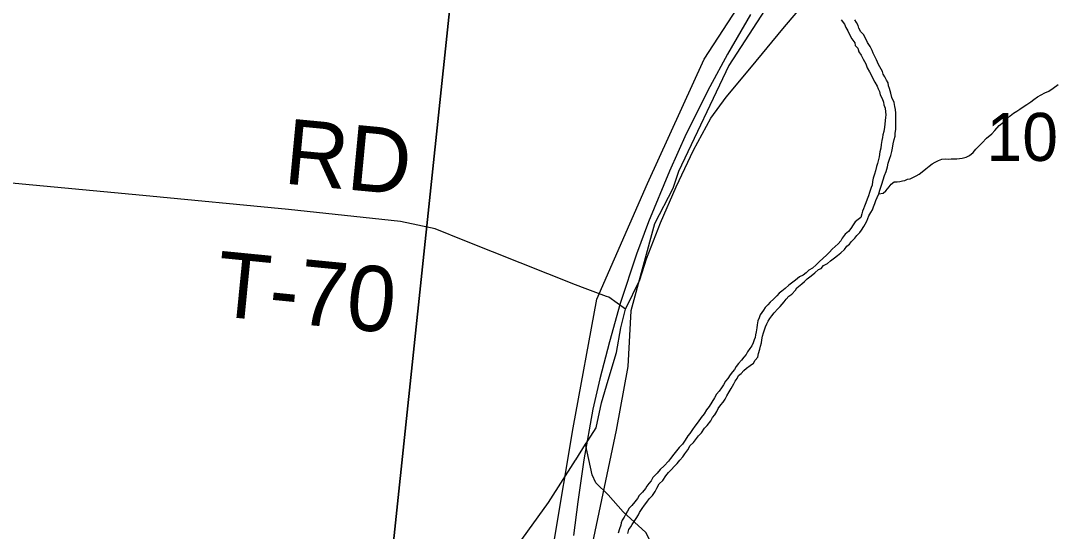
# Model space of a CAD drawing. Extents: x 1310247 to 1664935, y 284496 to 704931.
# Drawn here: x 1473230 to 1477989, y 517748 to 520097 of the extents above; entities that cross this region are included whole.
import ezdxf

# ---------------------------------------------------------------- set-up
doc = ezdxf.new("R2010")
doc.units = 0
for name, color, linetype in [('GM_P_State_Shield', 7, 'Continuous'), ('GM_X_Corporation_Text', 7, 'Continuous'), ('GM_X_County', 7, 'Continuous'), ('GM_X_County_Road_Text', 7, 'Continuous'), ('GM_X_County_Subdivision_Text', 7, 'Continuous'), ('GM_X_Major_Lake_Text', 7, 'Continuous'), ('GM_X_Minor_River_Text', 7, 'Continuous'), ('GM_X_State_Route', 7, 'Continuous'), ('GM_X_Township_Subdivision', 7, 'Continuous'), ('GM_X_US_Location', 7, 'Continuous')]:
    doc.layers.add(name, color=color, linetype=linetype)

msp = doc.modelspace()

# ---------------------------------------------------------------- linework, layer by layer
at = {"layer": 'GM_P_State_Shield'}
for points in [[(1475836.1, 518164.6), (1475874.1, 518223.7), (1475899.4, 518339.4), (1475928.9, 518442.6), (1475967.7, 518569.8), (1475987.9, 518684.1), (1476008.6, 518770.2), (1476074.8, 518905.1), (1476105.2, 519000.7), (1476169.4, 519167.7), (1476241.5, 519332.5), (1476321.8, 519501.1), (1476401.5, 519647.7), (1476472.1, 519744.4), (1476587.9, 519884.1), (1476732.5, 520059.3), (1476879.3, 520234.4)], [(1475779.1, 518075.7), (1475780.3, 518077.5), (1475825.8, 518148.5), (1475836.1, 518164.6)], [(1473182.4, 516104.3), (1473448.4, 516254.1), (1473811.9, 516454.4), (1474044.3, 516590.8), (1474231.4, 516696.7), (1474485.1, 516837.5), (1474680.7, 516952.1), (1474832.5, 517030.5), (1474854.5, 517044.7), (1474953.1, 517108.1), (1475148.7, 517263.2), (1475292.5, 517403.4), (1475398.4, 517526.1), (1475513.5, 517682.3), (1475655.1, 517879.8), (1475779.1, 518075.7)]]:
    msp.add_lwpolyline(points, dxfattribs=at)
at = {"layer": 'GM_X_Corporation_Text'}
msp.add_lwpolyline([(1475922.1, 518828.2), (1475824.3, 518864.7)], dxfattribs=at)
at = {"layer": 'GM_X_County'}
for points in [[(1470082.7, 523176.9), (1475469.1, 522687.9), (1474875.9, 517060), (1469506.4, 517585.2)], [(1475469.1, 522687.9), (1480822.4, 522169.9), (1480181.2, 516544.8), (1474875.9, 517060)]]:
    msp.add_lwpolyline(points, close=True, dxfattribs=at)
at = {"layer": 'GM_X_County_Road_Text'}
msp.add_lwpolyline([(1476122.9, 516953.1), (1476139.1, 516999.1), (1476145.6, 517062.7), (1476146.4, 517144.4), (1476162.2, 517358.6), (1476145.6, 517602.9), (1476142.8, 517664.6), (1476103.2, 517743), (1475998.1, 517837), (1475929.9, 517915.4), (1475872.7, 517971.6), (1475856, 518008.4), (1475825.8, 518148.5)], dxfattribs=at)
at = {"layer": 'GM_X_County_Subdivision_Text'}
for points in [[(1475824.3, 518864.7), (1475779.6, 518881.4), (1475270.8, 519084.2), (1475134.4, 519139.5), (1474975.8, 519172.7), (1474459.6, 519228), (1473790.4, 519292.5), (1471882.2, 519471.4), (1469863.4, 519659.4), (1469802.6, 519666.8), (1469747.3, 519709.2), (1469732.4, 519765.3), (1469889.3, 521357.4), (1469863.4, 521436.7), (1469797.1, 521479.1), (1469054.1, 521858.9), (1468580.3, 522100.4), (1468460.4, 522142.8), (1467804.1, 522192.6), (1467735.9, 522200.9), (1467697.2, 522220.2), (1467650.1, 522266.3), (1467334.6, 522641.4)], [(1476008.6, 518770.2), (1475932.6, 518824.3), (1475922.1, 518828.2)]]:
    msp.add_lwpolyline(points, dxfattribs=at)
at = {"layer": 'GM_X_Major_Lake_Text'}
for points in [[(1472982.3, 513175.8), (1473483.8, 513408.1), (1473987.8, 513837.2), (1474505.2, 514632.2), (1474712.6, 514959), (1475089.7, 515486.8), (1475353.7, 516061.8), (1475510.9, 516665.1), (1475624, 517218.2), (1475680.6, 517702.1), (1475768.6, 518223.7), (1475877.4, 518815.5), (1476110.8, 519348.6), (1476370.7, 519920.2), (1476743.2, 520493.8)], [(1476852.4, 520459.4), (1476483.4, 519891.3), (1476252.6, 519403), (1476226.1, 519325.4), (1476143.2, 519163), (1476033.3, 518761.6), (1476019.6, 518505.9), (1475966.4, 518213.1), (1475856.6, 517689.5), (1475787.4, 517136.5), (1475682.2, 516627.4), (1475517.1, 516028), (1475242.4, 515446.7), (1474858.9, 514882.9), (1474643.5, 514619.6), (1474036.5, 513741.2), (1473526.1, 513306.8), (1473022.3, 513073.4)]]:
    msp.add_lwpolyline(points, dxfattribs=at)
at = {"layer": 'GM_X_Minor_River_Text'}
for points in [[(1477015.9, 520080), (1477021.5, 520065.8), (1477031, 520049.5), (1477042.3, 520027.1), (1477049.9, 520012.9), (1477063.3, 519994.4), (1477065, 519982.3), (1477076.6, 519970), (1477082.1, 519953.8), (1477091.6, 519937.5), (1477101, 519919.1), (1477114.4, 519898.7), (1477119.9, 519880.5), (1477131.3, 519862.1), (1477140.7, 519841.8), (1477148.2, 519827.5), (1477155.8, 519813.2), (1477165.2, 519794.9), (1477170.9, 519782.7), (1477176.5, 519770.5), (1477180.1, 519756.4), (1477189.5, 519738.1), (1477195, 519721.9), (1477196.6, 519709.8), (1477202.1, 519693.6), (1477203.6, 519677.5), (1477205.1, 519663.5), (1477204.7, 519651.4), (1477202.3, 519637.5), (1477201.7, 519621.5), (1477199.2, 519607.5), (1477196.6, 519587.6), (1477192, 519571.7), (1477189.6, 519559.7), (1477187.2, 519545.8), (1477184.6, 519527.8), (1477182, 519509.9), (1477177.4, 519494), (1477174.6, 519470), (1477170, 519452.1), (1477167.6, 519440.2), (1477163.1, 519426.3), (1477158.5, 519406.4), (1477153.9, 519390.5), (1477147.3, 519372.7), (1477144.8, 519356.8), (1477142.2, 519340.8), (1477137.8, 519328.9), (1477131.1, 519307.1), (1477126.5, 519291.2), (1477120, 519275.4), (1477113.4, 519259.5), (1477106.9, 519243.7), (1477102.5, 519231.8), (1477098, 519220), (1477095.6, 519208), (1477091.1, 519192.1), (1477078.7, 519182.5), (1477064.3, 519170.9), (1477055.8, 519157.1), (1477045.2, 519141.4), (1477034.7, 519127.7), (1477018.2, 519114.2), (1477005.6, 519096.6), (1476999.1, 519084.8), (1476986.6, 519071.1), (1476972.1, 519057.5), (1476959.7, 519045.9), (1476947.2, 519032.2), (1476932.7, 519018.7), (1476918.1, 519005.1), (1476899.5, 518987.6), (1476885, 518974.1), (1476868.4, 518958.5), (1476852, 518949), (1476839.6, 518937.4), (1476825.1, 518925.8), (1476808.8, 518918.3), (1476790.2, 518902.8), (1476771.7, 518889.4), (1476759.3, 518879.8), (1476742.7, 518864.2), (1476728.3, 518852.7), (1476715.9, 518843), (1476705.4, 518831.3), (1476688.9, 518815.8), (1476674.3, 518802.2), (1476663.9, 518790.5), (1476651.4, 518776.9), (1476643, 518765.1), (1476628.2, 518743.6), (1476623.7, 518729.7), (1476617.2, 518715.8), (1476614.6, 518697.9), (1476612.2, 518684), (1476609.6, 518666), (1476607.1, 518652), (1476604.7, 518640.1), (1476600.3, 518628.2), (1476595.8, 518614.3), (1476589.3, 518600.5)], [(1477000.5, 520100.5), (1477015.9, 520080)], [(1477200.8, 519837.9), (1477193.2, 519850.2), (1477189.6, 519862.3), (1477184, 519874.5), (1477172.6, 519894.9), (1477163.3, 519917.2), (1477155.7, 519931.5), (1477148.2, 519947.7), (1477142.6, 519959.9), (1477133.1, 519978.2), (1477121.7, 519996.6), (1477110.4, 520019), (1477102.8, 520033.3), (1477091.2, 520045.7), (1477081.6, 520062), (1477078, 520074.1), (1477070.5, 520088.4), (1477062.8, 520100.6)], [(1476447.8, 518330.4), (1476458.2, 518342.1), (1476466.7, 518355.8), (1476475.3, 518371.6), (1476485.9, 518389.3), (1476494.5, 518405.1), (1476507.2, 518426.7), (1476513.6, 518438.5), (1476522.1, 518450.3), (1476528.6, 518464.1), (1476540.9, 518473.8), (1476553.4, 518487.4), (1476565.9, 518499), (1476582.3, 518510.5), (1476596.8, 518522.1), (1476605.3, 518535.9), (1476617.8, 518549.5), (1476620.3, 518565.5), (1476627, 518585.3), (1476629.5, 518599.3), (1476634, 518615.1), (1476636.5, 518629.1), (1476639, 518645), (1476643.6, 518660.9), (1476648, 518674.8), (1476652.5, 518688.7), (1476659, 518702.5), (1476665.4, 518714.4), (1476671.8, 518726.2), (1476682.3, 518739.9), (1476692.8, 518753.6), (1476709.5, 518771.1), (1476719.9, 518782.8), (1476738.7, 518804.3), (1476747.1, 518816), (1476759.6, 518829.7), (1476774, 518839.2), (1476790.7, 518856.8), (1476797.1, 518868.6), (1476819.8, 518885.9), (1476832.2, 518897.5), (1476844.6, 518909.2), (1476863.2, 518922.6), (1476879.7, 518936.2), (1476896.3, 518951.7), (1476908.5, 518957.3), (1476919, 518971), (1476937.4, 518980.5), (1476951.9, 518992), (1476970.4, 519005.5), (1476982.8, 519017.1), (1476999.3, 519028.6), (1477015.9, 519044.2), (1477026.4, 519059.9), (1477038.8, 519069.5), (1477047.2, 519081.3), (1477063.8, 519096.8), (1477072.3, 519108.5), (1477086.8, 519122.1), (1477093.2, 519133.9), (1477103.8, 519149.6), (1477110.2, 519161.5), (1477118.7, 519175.2), (1477127.5, 519199), (1477136, 519214.8), (1477144.5, 519226.5), (1477149, 519240.4), (1477155.5, 519256.2), (1477160, 519270.1), (1477166.5, 519284), (1477173, 519299.8), (1477177.6, 519317.7), (1477186.6, 519345.5), (1477193.3, 519365.3), (1477199.9, 519385.1), (1477206.6, 519402.9), (1477213.3, 519424.8), (1477215.8, 519440.7), (1477224.7, 519464.5), (1477229.1, 519476.4), (1477233.7, 519494.3), (1477236.2, 519510.2), (1477238.9, 519530.2), (1477243.6, 519550.1), (1477248.1, 519566), (1477248.6, 519580), (1477251.1, 519595.9), (1477251.5, 519607.9), (1477252.2, 519627.9), (1477250.9, 519650), (1477251.6, 519672), (1477250.1, 519688.1), (1477246.6, 519702.2), (1477243.2, 519720.4), (1477233.9, 519742.7), (1477228.5, 519762.9), (1477223.2, 519785.1), (1477217.6, 519797.3), (1477216, 519811.4), (1477208.4, 519823.6), (1477200.8, 519837.9)], [(1477173, 519299.8), (1477193.2, 519303.2), (1477205.7, 519314.8), (1477220.3, 519332.4), (1477230.7, 519344.1), (1477243.2, 519355.7), (1477257.2, 519355.3), (1477269.3, 519356.9), (1477281.5, 519360.5), (1477293.6, 519362.2), (1477305.9, 519367.8), (1477318, 519369.4), (1477330.2, 519375.1), (1477344.5, 519382.6), (1477358.8, 519390.2), (1477373.3, 519401.8), (1477389.8, 519415.3), (1477404.3, 519426.9), (1477418.7, 519438.5), (1477433, 519446), (1477447.3, 519453.6), (1477463.6, 519459.1), (1477477.7, 519460.7), (1477493.8, 519460.2), (1477505.9, 519461.8), (1477517.9, 519461.5), (1477532, 519461), (1477544.1, 519462.6), (1477556.2, 519464.3), (1477574.5, 519469.7), (1477590.8, 519477.2), (1477607.3, 519490.8), (1477619.9, 519506.4), (1477632.3, 519518), (1477649, 519535.5), (1477667.8, 519557), (1477692.5, 519576.3), (1477707.1, 519591.9), (1477725.9, 519615.3), (1477746.5, 519630.7), (1477763.1, 519646.2), (1477777.6, 519659.8), (1477792.1, 519671.4), (1477808.5, 519680.9), (1477820.9, 519690.5), (1477841.4, 519703.9), (1477853.7, 519711.6), (1477872.2, 519723), (1477886.6, 519734.6), (1477903.1, 519746.1), (1477935.8, 519765.1), (1477954.2, 519772.6), (1477974.7, 519786), (1477997.4, 519803.3)], [(1476589.3, 518600.5), (1476580.9, 518588.7), (1476570.3, 518573), (1476563.9, 518561.2), (1476553.5, 518549.5), (1476543, 518535.8), (1476528.4, 518520.2), (1476517.9, 518506.5), (1476509.4, 518492.8), (1476501, 518481), (1476490.5, 518467.3), (1476479.9, 518451.6), (1476469.4, 518437.9), (1476458.9, 518422.2), (1476450.4, 518408.4), (1476439.8, 518392.7), (1476427.3, 518379.1), (1476418.7, 518361.3), (1476406, 518341.7), (1476393.3, 518322), (1476380.7, 518306.4), (1476370, 518288.7), (1476357.4, 518271), (1476342.7, 518251.5), (1476328, 518231.9), (1476317.4, 518216.2), (1476304.8, 518198.5), (1476296.4, 518186.8), (1476283.7, 518167.1), (1476271, 518149.5), (1476256.4, 518133.9), (1476243.9, 518118.3), (1476231.3, 518102.6), (1476216.6, 518083.1), (1476206.2, 518071.4), (1476187.4, 518049.9), (1476168.7, 518032.4), (1476154, 518014.9), (1476135.3, 517995.4), (1476126.8, 517979.6), (1476116.3, 517968), (1476107.9, 517956.2), (1476101.5, 517944.4), (1476086.9, 517928.8), (1476072.3, 517913.2), (1476063.8, 517899.4), (1476051.3, 517883.8), (1476038.6, 517866.2), (1476026.2, 517854.5), (1476017.7, 517840.8), (1476011.3, 517828.9), (1476002.7, 517813.2), (1475994.2, 517799.4), (1475989.8, 517787.5), (1475987.4, 517775.6), (1475980.9, 517759.8), (1475976.2, 517739.9)], [(1476020.3, 517738.5), (1476024.9, 517756.4), (1476033.4, 517768.1), (1476039.8, 517780), (1476048.3, 517793.7), (1476058.8, 517807.4), (1476069.4, 517823.1), (1476073.8, 517835), (1476086.4, 517852.7), (1476097, 517868.4), (1476107.5, 517882.1), (1476118, 517897.8), (1476132.6, 517913.3), (1476145.2, 517931), (1476153.8, 517946.8), (1476164.5, 517966.5), (1476181.1, 517982), (1476193.9, 518003.6), (1476206.4, 518019.3), (1476220.9, 518032.8), (1476233.5, 518046.5), (1476246, 518060.1), (1476258.5, 518075.8), (1476273.1, 518091.3), (1476281.6, 518105.1), (1476296.3, 518122.7), (1476307, 518142.4), (1476321.5, 518156), (1476336.2, 518175.5), (1476344.6, 518187.3), (1476359.1, 518200.9), (1476371.9, 518222.5), (1476384.3, 518234.2), (1476401.1, 518255.7), (1476409.7, 518271.5), (1476420.1, 518283.1), (1476428.7, 518298.9), (1476435.1, 518312.7), (1476447.8, 518330.4)]]:
    msp.add_lwpolyline(points, dxfattribs=at)
at = {"layer": 'GM_X_State_Route'}
msp.add_lwpolyline([(1476583.9, 520124.6), (1476478.1, 519942.6), (1476396.9, 519791.8), (1476288.7, 519576.1), (1476210.8, 519403.9), (1476114.9, 519171.9), (1476060, 519023.5), (1475985.4, 518795.6), (1475935.3, 518619.3), (1475891.9, 518449.6), (1475859.1, 518310.2), (1475817.3, 518077.3), (1475790.2, 517883.8), (1475769.7, 517728.1)], dxfattribs=at)

# ---------------------------------------------------------------- texts
at = {"layer": 'GM_X_Township_Subdivision'}
for s, rotation, p in [('RD', 354.5872, (1474433.3, 519348.4)), ('T-70', 354.3588, (1474117.6, 518739.9))]:
    msp.add_text(s, height=300, rotation=rotation, dxfattribs=at).set_placement(p)
at = {"layer": 'GM_X_US_Location'}
msp.add_text('10', height=221, rotation=0, dxfattribs=at).set_placement((1477668.4, 519451.7))

doc.saveas('drawing.dxf')
